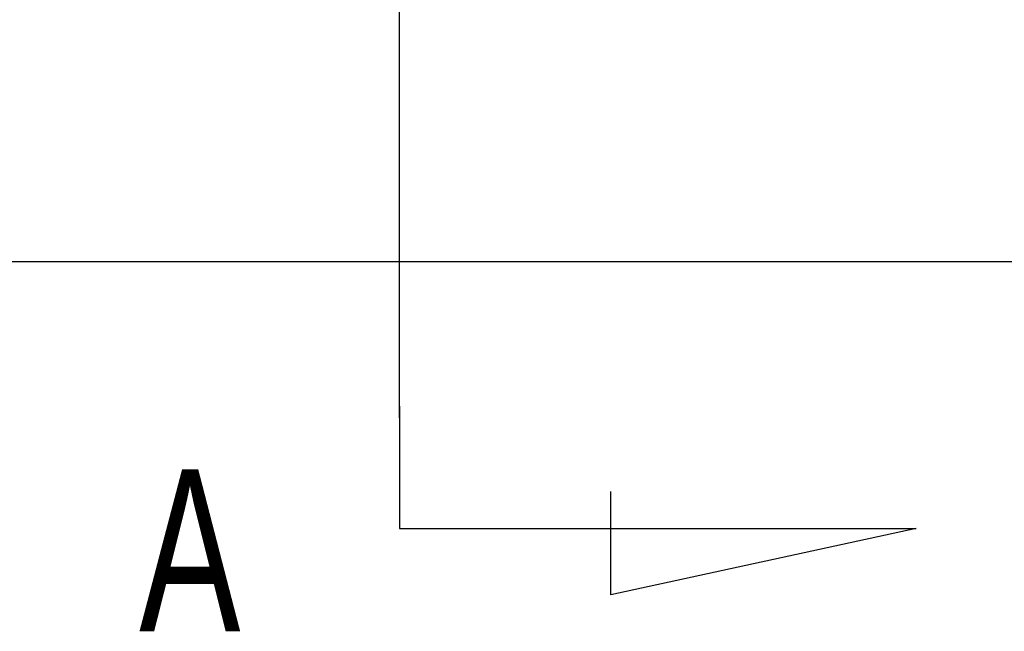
# Model space of a CAD drawing. Header units: millimetres. Extents: x -227 to 3135, y -1502 to 860.
# Tile 375 of 582: x 1234 to 1255, y -1212 to -1199. Entities that reach past the tile are written whole.
import ezdxf

# ---------------------------------------------------------------- set-up
doc = ezdxf.new("R2010")
doc.units = ezdxf.units.MM
doc.layers.add('2', color=7, linetype='CONTINUOUS', true_color=0xffffff)
doc.styles.add('CHN', font='txt')

msp = doc.modelspace()

# ---------------------------------------------------------------- linework, layer by layer
at = {"layer": '2'}
for p, q in [((1241.815, -1207.78), (1241.815, -1164.66)), ((1241.815, -1207.53), (1241.815, -1210.166)), ((1246.376, -1211.6), (1246.376, -1209.37)), ((1241.815, -1210.166), (1252.963, -1210.166)), ((1252.963, -1210.166), (1246.376, -1211.6))]:
    msp.add_line(p, q, dxfattribs=at)
at = {"layer": '2', "linetype": 'Continuous'}
for p, q in [((1236.352, -1204.413), (1143.514, -1204.413)), ((1643.514, -1204.413), (1236.352, -1204.413))]:
    msp.add_line(p, q, dxfattribs=at)

# ---------------------------------------------------------------- texts
at = {"layer": '2', "style": 'CHN', "width": 0.7}
msp.add_text('A', height=3.5, dxfattribs=at).set_placement((1236.195, -1212.388))

doc.saveas('drawing.dxf')
